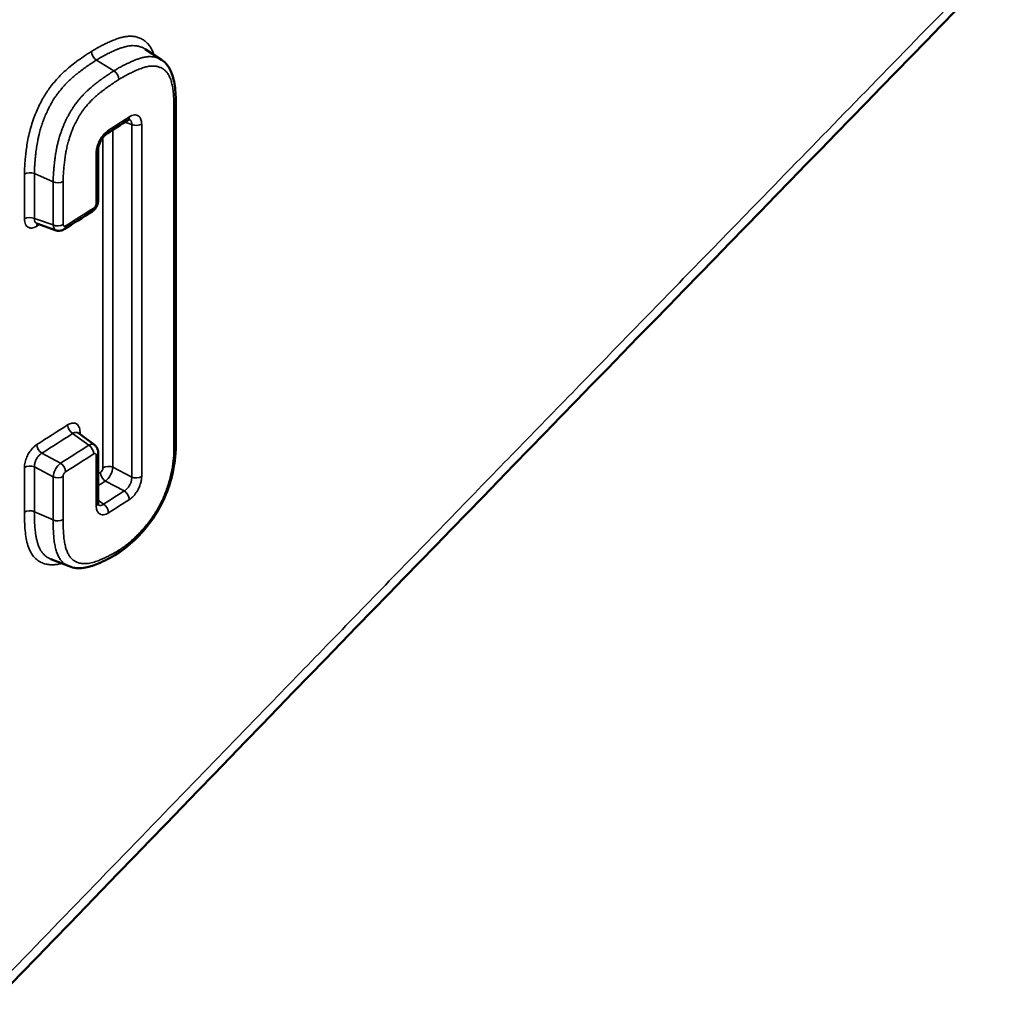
# Model space of a CAD drawing. Header units: millimetres. Extents: x 38 to 2514, y 38 to 1622.
# Tile 292 of 310: x 1756 to 1769, y 1256 to 1269. Entities that reach past the tile are written whole.
import ezdxf

# ---------------------------------------------------------------- set-up
doc = ezdxf.new("R2010")
doc.units = ezdxf.units.MM
doc.header["$LTSCALE"] = 7.692308
doc.layers.add('Visible (ISO)', color=7, linetype='Continuous', lineweight=50)
doc.layers.add('Visible Narrow (ISO)', color=7, linetype='Continuous', lineweight=35)

msp = doc.modelspace()

# ---------------------------------------------------------------- linework, layer by layer
at = {"layer": 'Visible (ISO)'}
for p, q in [((1757.8934, 1268.4748), (1758.117, 1268.3283)), ((1758.117, 1268.3283), (1758.117, 1268.3283)), ((1758.3098, 1263.1207), (1758.3098, 1267.6849)), ((1757.2601, 1266.4291), (1757.2601, 1267.108)), ((1756.6926, 1266.0272), (1756.4339, 1266.1182)), ((1757.2104, 1263.1307), (1756.9888, 1263.2917)), ((1757.2601, 1262.349), (1757.2601, 1263.0281)), ((1756.8674, 1261.4918), (1756.6209, 1261.5901)), ((1756.8674, 1261.4918), (1756.8675, 1261.4918))]:
    msp.add_line(p, q, dxfattribs=at)
for centre, major_axis, ratio, start_param, end_param in [((1757.6073, 1267.5974), (0.054, -0.0842), 0.6069256, 0.0000002, 0.0003452), ((1757.1601, 1267.108), (0.1, 0), 0.5773503, 0.0000001, 0.0003229)]:
    msp.add_ellipse(centre, major_axis=major_axis, ratio=ratio, start_param=start_param, end_param=end_param, dxfattribs=at)
for points in [[(1769.441, 1269.6104), (1765.1883, 1265.2395), (1760.6618, 1260.5962), (1756.0049, 1255.7676)], [(1757.6613, 1267.5132), (1757.568, 1267.4534), (1757.4745, 1267.3935), (1757.381, 1267.3337)], [(1757.1804, 1266.2827), (1757.054, 1266.2022), (1756.9273, 1266.1217), (1756.8005, 1266.0413)], [(1756.4339, 1266.1182), (1756.4311, 1266.1191), (1756.4288, 1266.1192), (1756.4288, 1266.1192)]]:
    msp.add_open_spline(points, degree=3, dxfattribs=at)
for points, knots in [([(1758.117, 1268.3283), (1758.1606, 1268.2998), (1758.1987, 1268.2586), (1758.2504, 1268.1667), (1758.2671, 1268.1172), (1758.2964, 1267.9897), (1758.3039, 1267.9081), (1758.3092, 1267.7786), (1758.3098, 1267.7319), (1758.3098, 1267.6849)], [0, 0, 0, 0, 0.02285501, 0.02285501, 0.043909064, 0.043909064, 0.074891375, 0.074891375, 0.092041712, 0.092041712, 0.092041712, 0.092041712]), ([(1757.6851, 1267.5239), (1757.6851, 1267.5239), (1757.6851, 1267.5239), (1757.6849, 1267.5239), (1757.6835, 1267.5237), (1757.6777, 1267.522), (1757.6721, 1267.5197), (1757.6642, 1267.515), (1757.6628, 1267.5142), (1757.6613, 1267.5133)], [0.0047421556, 0.0047421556, 0.0047421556, 0.0047421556, 0.0050891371, 0.0050891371, 0.0081859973, 0.0081859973, 0.0124184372, 0.0124184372, 0.013289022, 0.013289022, 0.013289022, 0.013289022]), ([(1757.381, 1267.3337), (1757.3742, 1267.3294), (1757.3663, 1267.3234), (1757.3499, 1267.3085), (1757.3411, 1267.2993), (1757.3233, 1267.2777), (1757.3142, 1267.2648), (1757.2973, 1267.237), (1757.2895, 1267.2218), (1757.2764, 1267.1911), (1757.2711, 1267.1752), (1757.2636, 1267.1458), (1757.2614, 1267.1317), (1757.2602, 1267.1156), (1757.2601, 1267.1117), (1757.2601, 1267.1081)], [0, 0, 0, 0, 0.004083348, 0.004083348, 0.008408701, 0.008408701, 0.013202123, 0.013202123, 0.018222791, 0.018222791, 0.023332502, 0.023332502, 0.028332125, 0.028332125, 0.030019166, 0.030019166, 0.030019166, 0.030019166]), ([(1757.2601, 1266.4291), (1757.2601, 1266.4122), (1757.2572, 1266.3951), (1757.247, 1266.3628), (1757.2396, 1266.3473), (1757.2215, 1266.3195), (1757.2106, 1266.3068), (1757.1927, 1266.2913), (1757.1867, 1266.2868), (1757.1804, 1266.2827)], [0, 0, 0, 0, 0.00518662, 0.00518662, 0.010224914, 0.010224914, 0.015166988, 0.015166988, 0.01747827, 0.01747827, 0.01747827, 0.01747827]), ([(1756.8005, 1266.0413), (1756.7873, 1266.0329), (1756.7725, 1266.0266), (1756.7428, 1266.0202), (1756.7277, 1266.0197), (1756.7062, 1266.0231), (1756.6993, 1266.0248), (1756.6926, 1266.0272)], [0, 0, 0, 0, 0.004835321, 0.004835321, 0.009337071, 0.009337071, 0.011504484, 0.011504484, 0.011504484, 0.011504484]), ([(1756.9848, 1263.2955), (1756.9848, 1263.2955), (1756.9855, 1263.2946), (1756.9874, 1263.2928), (1756.9881, 1263.2922), (1756.9889, 1263.2917)], [0.0095052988, 0.0095052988, 0.0095052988, 0.0095052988, 0.0127135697, 0.0127135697, 0.0141623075, 0.0141623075, 0.0141623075, 0.0141623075]), ([(1757.2104, 1263.1307), (1757.2207, 1263.1232), (1757.2297, 1263.114), (1757.2443, 1263.0934), (1757.25, 1263.0818), (1757.2581, 1263.0564), (1757.2601, 1263.0422), (1757.2601, 1263.0281)], [0.000001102, 0.000001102, 0.000001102, 0.000001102, 0.003874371, 0.003874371, 0.007741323, 0.007741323, 0.012093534, 0.012093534, 0.012093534, 0.012093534]), ([(1758.3098, 1263.1207), (1758.3098, 1262.9904), (1758.2914, 1262.8478), (1758.2385, 1262.6377), (1758.2176, 1262.5701), (1758.1493, 1262.3883), (1758.0908, 1262.2729), (1757.9679, 1262.0866), (1757.9064, 1262.0087), (1757.7635, 1261.8525), (1757.6793, 1261.7765), (1757.57, 1261.696), (1757.5458, 1261.6793), (1757.5215, 1261.6637)], [0, 0, 0, 0, 0.04680368, 0.04680368, 0.06851992, 0.06851992, 0.10590126, 0.10590126, 0.13627082, 0.13627082, 0.17381152, 0.17381152, 0.18439171, 0.18439171, 0.18439171, 0.18439171]), ([(1757.2601, 1262.349), (1757.2601, 1262.3392), (1757.2612, 1262.3311), (1757.2635, 1262.3209), (1757.2648, 1262.3184), (1757.2652, 1262.3176), (1757.2652, 1262.3175), (1757.2652, 1262.3175)], [0, 0, 0, 0, 0.0045453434, 0.0045453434, 0.0086948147, 0.0086948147, 0.0095084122, 0.0095084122, 0.0095084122, 0.0095084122]), ([(1757.5215, 1261.6637), (1757.4314, 1261.6061), (1757.3432, 1261.5632), (1757.1921, 1261.5001), (1757.129, 1261.479), (1756.9977, 1261.461), (1756.9285, 1261.4675), (1756.8675, 1261.4918)], [0, 0, 0, 0, 0.039136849, 0.039136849, 0.0662159, 0.0662159, 0.095118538, 0.095118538, 0.095118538, 0.095118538])]:
    msp.add_open_spline(points, degree=3, knots=knots, dxfattribs=at)
at = {"layer": 'Visible Narrow (ISO)'}
for p, q in [((1757.2383, 1268.3263), (1757.474, 1268.1808)), ((1758.2844, 1263.0823), (1758.2844, 1267.6465)), ((1757.459, 1267.3836), (1757.459, 1262.829)), ((1757.6204, 1267.487), (1757.7136, 1267.4549)), ((1757.7136, 1267.4549), (1757.7136, 1262.6958)), ((1757.8482, 1267.4624), (1757.8482, 1262.7034)), ((1757.3246, 1267.2787), (1757.3246, 1262.8215)), ((1757.2342, 1266.3903), (1757.2342, 1267.0693)), ((1756.265, 1266.7858), (1756.265, 1266.1815)), ((1756.3996, 1266.7928), (1756.6527, 1266.681)), ((1756.3996, 1266.7928), (1756.3996, 1266.1884)), ((1756.6527, 1266.681), (1756.6527, 1266.0994)), ((1756.7873, 1266.688), (1756.7873, 1266.1063)), ((1756.6527, 1266.0994), (1756.3996, 1266.1884)), ((1757.1331, 1263.1254), (1756.9163, 1263.2829)), ((1757.0157, 1263.2721), (1757.0157, 1263.3028)), ((1756.7534, 1262.8841), (1756.5003, 1263.0185)), ((1757.2342, 1262.3102), (1757.2342, 1262.9893)), ((1756.265, 1262.8258), (1756.265, 1262.2216)), ((1756.6527, 1262.6984), (1756.3996, 1262.8328)), ((1756.3996, 1262.8328), (1756.3996, 1262.2285)), ((1757.459, 1262.829), (1757.7136, 1262.6958)), ((1756.6527, 1262.6984), (1756.6527, 1262.1168)), ((1756.7873, 1262.7053), (1756.7873, 1262.1238)), ((1757.3591, 1262.6429), (1757.6138, 1262.5096)), ((1757.2601, 1262.3836), (1757.3336, 1262.3302)), ((1756.3996, 1262.2285), (1756.6527, 1262.1168))]:
    msp.add_line(p, q, dxfattribs=at)
for centre, major_axis, ratio, start_param, end_param in [((1757.2447, 1268.4042), (0.0539, -0.0842), 0.6063848, 3.8997993, 5.3833291), ((1757.4675, 1268.1029), (-0.0539, 0.0842), 0.6063848, 3.8997993, 5.3833291), ((1758.2098, 1267.6849), (0.1, 0), 0.5773503, 5.5549807, 6.2831853), ((1608.6371, 1344.9883), (200.5, -0.0003), 0.5773491, 5.5483882, 5.5504758), ((1757.6073, 1267.5974), (0.054, -0.0842), 0.6069256, 0.000345, 0.757496), ((1757.3271, 1267.418), (0.0539, -0.0843), 0.6056787, 0, 0.7586633), ((1757.7738, 1267.501), (-0.1, 0), 0.5773503, 0.9259196, 2.4101249), ((1757.1601, 1267.108), (0.1, 0), 0.5773503, 5.5471449, 6.2831853), ((1756.3388, 1266.7469), (0.1, 0), 0.5773503, 0.9180328, 2.4011047), ((1756.7134, 1266.7269), (-0.1, 0), 0.5773503, 0.9180328, 2.4022382), ((1757.1601, 1266.4291), (0.1, 0), 0.5773503, 5.5471449, 6.2831853), ((1608.6371, 1344.0652), (200.5, -0.0003), 0.5773491, 5.5440804, 5.5468973), ((1757.1267, 1266.3671), (0.0537, -0.0843), 0.6049489, 6.2831849, 7.0423232), ((1756.3388, 1266.1425), (0.1, 0), 0.5773503, 0.9180328, 2.4011047), ((1756.5068, 1266.0454), (-0.0535, 0.0845), 0.6031778, 0.3115033, 0.7606418), ((1608.6371, 1343.8799), (200, -0.0003), 0.5773491, 5.5439435, 5.5442005), ((1756.7134, 1266.1452), (-0.1, 0), 0.5773507, 0.9180325, 2.4022379), ((1756.7471, 1266.1668), (-0.0566, -0.1388), 0.5470873, 5.4254175, 6.3097377), ((1756.747, 1266.1258), (0.0535, -0.0845), 0.6032601, 6.2831766, 7.0441698), ((1608.6371, 1340.9309), (-200, 0.0003), 0.5773491, 2.4023503, 2.4054415), ((1756.9228, 1263.3608), (0.0538, -0.0843), 0.6048752, 3.9013588, 5.3844778), ((1609.7531, 1354.4466), (-198.6625, 16.4036), 0.6231388, 2.451861, 2.454964), ((1757.0899, 1263.2641), (-0.1, 0), 0.5773503, 5.5482784, 5.9013696), ((1756.5067, 1263.0964), (0.0535, -0.0845), 0.6033337, 3.9025617, 5.3863172), ((1609.7677, 1354.4375), (-198.9603, 16.4282), 0.6231388, 2.4519989, 2.4548265), ((1757.1265, 1263.0065), (0.0821, 0.1254), 0.5476852, 6.2565211, 7.0957701), ((1757.1266, 1263.0474), (-0.0538, 0.0843), 0.604807, 3.900661, 5.3845595), ((1758.2098, 1263.1207), (0.1, 0), 0.5773503, 5.5549809, 6.2831853), ((1608.6371, 1340.7456), (-200.5, 0.0003), 0.5773491, 2.4024877, 2.4053046), ((1757.1601, 1263.0281), (0.1, 0), 0.5773508, 5.5471446, 6.2832042), ((1756.3388, 1262.7869), (0.1, 0), 0.5773503, 0.9180329, 2.4011048), ((1756.7471, 1262.7654), (-0.0702, -0.1325), 0.4802684, 3.9094695, 5.4738536), ((1756.747, 1262.8061), (-0.0535, 0.0845), 0.603402, 3.9029189, 5.3862353), ((1757.3989, 1262.7829), (0.1, 0), 0.5773503, 0.9259196, 2.4089915), ((1608.6371, 1340.0079), (-200, 0.0003), 0.5773491, 2.4085107, 2.4087436), ((1757.2911, 1262.8002), (0.0229, 0.0443), 0.5486923, 3.9018723, 5.4691265), ((1757.3656, 1262.7208), (0.054, -0.0842), 0.606751, 3.8993447, 5.3827138), ((1757.3654, 1262.7616), (-0.0694, -0.1329), 0.4756196, 0.7648874, 2.3290147), ((1756.7134, 1262.7442), (-0.1, 0), 0.5773503, 0.9180329, 2.4022383), ((1593.3901, 1363.6251), (215.2347, -28.9617), 0.6145268, 5.6563068, 5.6570111), ((1757.7738, 1262.7419), (-0.1, 0), 0.5773503, 0.9259196, 2.410125), ((1557.9044, 1385.5023), (250.7849, -55.7217), 0.5907664, 5.7512008, 5.7530036), ((1757.6073, 1262.4317), (-0.054, 0.0842), 0.6068203, 3.8989077, 5.3826298), ((1757.1601, 1262.349), (0.1, 0), 0.5773503, 5.5471449, 6.2831853), ((1757.3272, 1262.2522), (-0.0538, 0.0843), 0.6057844, 3.9004584, 5.3838812), ((1608.6371, 1339.8225), (-200.5, 0.0003), 0.5773491, 2.406796, 2.4088835), ((1756.3388, 1262.1827), (0.1, 0), 0.5773503, 0.9180329, 2.4011048), ((1756.7134, 1262.1627), (-0.1, 0), 0.5773503, 0.9180329, 2.4022383), ((1757.4675, 1261.748), (0.0539, -0.0842), 0.6063846, 6.2831469, 7.0413916)]:
    msp.add_ellipse(centre, major_axis=major_axis, ratio=ratio, start_param=start_param, end_param=end_param, dxfattribs=at)
for points, knots in [([(1756.0152, 1255.95), (1756.4445, 1256.3946), (1756.8685, 1256.8333), (1757.2867, 1257.2656), (1757.7107, 1257.7039), (1758.1287, 1258.1357), (1758.5401, 1258.5603), (1758.9077, 1258.9399), (1759.2702, 1259.3138), (1759.627, 1259.6817), (1759.9031, 1259.9664), (1760.1758, 1260.2475), (1760.4459, 1260.5257), (1760.7324, 1260.8209), (1761.0158, 1261.1127), (1761.2968, 1261.4019), (1761.5797, 1261.6932), (1761.8603, 1261.9818), (1762.1391, 1262.2687), (1762.4092, 1262.5464), (1762.6776, 1262.8225), (1762.9452, 1263.0976), (1763.2177, 1263.3778), (1763.4893, 1263.657), (1763.7606, 1263.9358), (1763.9989, 1264.1807), (1764.237, 1264.4253), (1764.4753, 1264.6701), (1764.7563, 1264.9588), (1765.0376, 1265.2478), (1765.3201, 1265.5378), (1765.6025, 1265.8279), (1765.886, 1266.1189), (1766.1713, 1266.4118), (1766.5563, 1266.807), (1766.9446, 1267.2056), (1767.3353, 1267.6068), (1767.726, 1268.0079), (1768.1192, 1268.4116), (1768.514, 1268.817), (1768.8402, 1269.1519), (1769.1675, 1269.4881), (1769.4955, 1269.8249)], [0.00000004, 0.00000004, 0.00000004, 0.00000004, 0.08561852, 0.08561852, 0.08561852, 0.17242137, 0.17242137, 0.17242137, 0.25, 0.25, 0.25, 0.31003485, 0.31003485, 0.31003485, 0.37373808, 0.37373808, 0.37373808, 0.4378779, 0.4378779, 0.4378779, 0.5, 0.5, 0.5, 0.56329696, 0.56329696, 0.56329696, 0.61889103, 0.61889103, 0.61889103, 0.68444552, 0.68444552, 0.68444552, 0.75, 0.75, 0.75, 0.83845996, 0.83845996, 0.83845996, 0.92691991, 0.92691991, 0.92691991, 1, 1, 1, 1]), ([(1758.013, 1268.3964), (1758.011, 1268.4026), (1758.009, 1268.4087), (1758.0005, 1268.4323), (1757.9936, 1268.4491), (1757.9778, 1268.4815), (1757.969, 1268.4971), (1757.9486, 1268.5272), (1757.937, 1268.5417), (1757.9113, 1268.5683), (1757.8972, 1268.5804), (1757.8673, 1268.6015), (1757.8516, 1268.6106), (1757.8191, 1268.6256), (1757.8024, 1268.6316), (1757.7686, 1268.6406), (1757.7515, 1268.6437), (1757.7175, 1268.6473), (1757.7006, 1268.6478), (1757.6668, 1268.6468), (1757.65, 1268.6452), (1757.6162, 1268.6401), (1757.5991, 1268.6367), (1757.5639, 1268.6279), (1757.5459, 1268.6227), (1757.5082, 1268.6102), (1757.4887, 1268.6031), (1757.4487, 1268.5871), (1757.4282, 1268.5782), (1757.3878, 1268.5599), (1757.3677, 1268.5504), (1757.328, 1268.531), (1757.3083, 1268.5211), (1757.2684, 1268.5003), (1757.2484, 1268.4894), (1757.2089, 1268.4668), (1757.1896, 1268.4551), (1757.1705, 1268.4429)], [0.24597301, 0.24597301, 0.24597301, 0.24597301, 0.26086957, 0.26086957, 0.30434783, 0.30434783, 0.34782609, 0.34782609, 0.39130435, 0.39130435, 0.43478261, 0.43478261, 0.47826087, 0.47826087, 0.52173913, 0.52173913, 0.56521739, 0.56521739, 0.60869565, 0.60869565, 0.65217391, 0.65217391, 0.69565217, 0.69565217, 0.73913043, 0.73913043, 0.7826087, 0.7826087, 0.82608696, 0.82608696, 0.86956522, 0.86956522, 0.91304348, 0.91304348, 0.95652174, 0.95652174, 0.99999995, 0.99999995, 0.99999995, 0.99999995]), ([(1757.8934, 1268.4748), (1757.8855, 1268.48), (1757.8774, 1268.4847), (1757.8691, 1268.4889), (1757.8657, 1268.4907), (1757.8623, 1268.4923), (1757.8589, 1268.4939), (1757.8461, 1268.4998), (1757.833, 1268.5047), (1757.8197, 1268.5085), (1757.8177, 1268.5091), (1757.8158, 1268.5096), (1757.8139, 1268.5101), (1757.7999, 1268.5138), (1757.7858, 1268.5165), (1757.7718, 1268.5182), (1757.7571, 1268.5199), (1757.7425, 1268.5206), (1757.7279, 1268.5204), (1757.7259, 1268.5204), (1757.7239, 1268.5203), (1757.7219, 1268.5203), (1757.7107, 1268.5199), (1757.6995, 1268.519), (1757.6883, 1268.5177), (1757.6843, 1268.5172), (1757.6802, 1268.5166), (1757.6762, 1268.516), (1757.6647, 1268.5143), (1757.6531, 1268.5121), (1757.6412, 1268.5094), (1757.6372, 1268.5085), (1757.6331, 1268.5076), (1757.629, 1268.5066), (1757.614, 1268.5028), (1757.5984, 1268.4984), (1757.5822, 1268.4931), (1757.5669, 1268.4881), (1757.551, 1268.4824), (1757.5345, 1268.476), (1757.5309, 1268.4746), (1757.5273, 1268.4732), (1757.5236, 1268.4717), (1757.5095, 1268.4661), (1757.495, 1268.4599), (1757.4805, 1268.4535), (1757.4756, 1268.4513), (1757.4706, 1268.4491), (1757.4657, 1268.4469), (1757.4462, 1268.4381), (1757.4268, 1268.4289), (1757.4074, 1268.4194), (1757.3881, 1268.41), (1757.3689, 1268.4003), (1757.3497, 1268.3903), (1757.3351, 1268.3826), (1757.3205, 1268.3748), (1757.3061, 1268.3668), (1757.3016, 1268.3643), (1757.2972, 1268.3618), (1757.2928, 1268.3592), (1757.2741, 1268.3486), (1757.256, 1268.3376), (1757.2383, 1268.3263)], [0.4431558, 0.4431558, 0.4431558, 0.4431558, 0.46813139, 0.46813139, 0.46813139, 0.47826087, 0.47826087, 0.47826087, 0.51624595, 0.51624595, 0.51624595, 0.52173913, 0.52173913, 0.52173913, 0.56142053, 0.56142053, 0.56142053, 0.60297964, 0.60297964, 0.60297964, 0.60869565, 0.60869565, 0.60869565, 0.6407528, 0.6407528, 0.6407528, 0.65217391, 0.65217391, 0.65217391, 0.68463036, 0.68463036, 0.68463036, 0.69565217, 0.69565217, 0.69565217, 0.73606932, 0.73606932, 0.73606932, 0.77424849, 0.77424849, 0.77424849, 0.7826087, 0.7826087, 0.7826087, 0.81508841, 0.81508841, 0.81508841, 0.82608696, 0.82608696, 0.82608696, 0.86956522, 0.86956522, 0.86956522, 0.91304348, 0.91304348, 0.91304348, 0.94618716, 0.94618716, 0.94618716, 0.95652174, 0.95652174, 0.95652174, 0.99999997, 0.99999997, 0.99999997, 0.99999997]), ([(1757.2383, 1268.3263), (1757.2164, 1268.3123), (1757.1952, 1268.2985), (1757.1747, 1268.285), (1757.1613, 1268.2761), (1757.1482, 1268.2674), (1757.1354, 1268.2586), (1757.1249, 1268.2515), (1757.1146, 1268.2445), (1757.1045, 1268.2374), (1757.0832, 1268.2226), (1757.0628, 1268.2079), (1757.0431, 1268.1933), (1757.0213, 1268.1772), (1757.0005, 1268.1612), (1756.9805, 1268.1452), (1756.9774, 1268.1427), (1756.9743, 1268.1402), (1756.9712, 1268.1377), (1756.9676, 1268.1348), (1756.9639, 1268.1318), (1756.9603, 1268.1288), (1756.9419, 1268.1137), (1756.9241, 1268.0985), (1756.9071, 1268.0833), (1756.9001, 1268.0771), (1756.8932, 1268.0708), (1756.8864, 1268.0646), (1756.8699, 1268.0493), (1756.8541, 1268.0341), (1756.839, 1268.0189), (1756.8329, 1268.0127), (1756.8268, 1268.0065), (1756.8209, 1268.0003), (1756.8079, 1267.9868), (1756.7955, 1267.9733), (1756.7837, 1267.96), (1756.7804, 1267.9563), (1756.7772, 1267.9526), (1756.774, 1267.9489), (1756.7706, 1267.9449), (1756.7672, 1267.941), (1756.7639, 1267.9371), (1756.7514, 1267.9223), (1756.7396, 1267.9077), (1756.7284, 1267.8932), (1756.7239, 1267.8873), (1756.7195, 1267.8815), (1756.7151, 1267.8757), (1756.7044, 1267.8613), (1756.6942, 1267.8469), (1756.6844, 1267.8325), (1756.6804, 1267.8266), (1756.6765, 1267.8208), (1756.6726, 1267.8149), (1756.6667, 1267.8059), (1756.6609, 1267.7968), (1756.6552, 1267.7876), (1756.648, 1267.776), (1756.641, 1267.7643), (1756.6341, 1267.7523), (1756.6256, 1267.7376), (1756.6172, 1267.7225), (1756.6089, 1267.7069), (1756.6073, 1267.7039), (1756.6057, 1267.7008), (1756.604, 1267.6976), (1756.6019, 1267.6935), (1756.5997, 1267.6893), (1756.5975, 1267.6851), (1756.5884, 1267.6672), (1756.5793, 1267.6486), (1756.5703, 1267.6292), (1756.5675, 1267.6231), (1756.5647, 1267.6169), (1756.5619, 1267.6107), (1756.5521, 1267.5888), (1756.5424, 1267.5657), (1756.5328, 1267.5415), (1756.5309, 1267.5367), (1756.529, 1267.5318), (1756.5271, 1267.5268), (1756.525, 1267.5214), (1756.5229, 1267.5158), (1756.5208, 1267.5103), (1756.5133, 1267.4902), (1756.506, 1267.4694), (1756.499, 1267.4482), (1756.4974, 1267.4435), (1756.4959, 1267.4388), (1756.4944, 1267.434), (1756.4924, 1267.4279), (1756.4905, 1267.4217), (1756.4886, 1267.4156), (1756.4819, 1267.3938), (1756.4756, 1267.3718), (1756.4698, 1267.3497), (1756.4686, 1267.3452), (1756.4675, 1267.3407), (1756.4663, 1267.3363), (1756.4651, 1267.3315), (1756.4639, 1267.3267), (1756.4628, 1267.322), (1756.4581, 1267.3031), (1756.4539, 1267.2842), (1756.45, 1267.2656), (1756.4481, 1267.2565), (1756.4463, 1267.2475), (1756.4446, 1267.2386), (1756.4384, 1267.2068), (1756.4333, 1267.1759), (1756.429, 1267.1465), (1756.4251, 1267.1198), (1756.4219, 1267.0943), (1756.4191, 1267.0702), (1756.4167, 1267.0494), (1756.4147, 1267.0297), (1756.4128, 1267.0107), (1756.4121, 1267.0035), (1756.4115, 1266.9963), (1756.4108, 1266.9892), (1756.4101, 1266.9811), (1756.4094, 1266.973), (1756.4087, 1266.9651), (1756.4074, 1266.9501), (1756.4062, 1266.9354), (1756.4051, 1266.921), (1756.4034, 1266.899), (1756.4021, 1266.8775), (1756.4011, 1266.8562), (1756.4001, 1266.8348), (1756.3996, 1266.8136), (1756.3996, 1266.7928)], [0, 0, 0, 0, 0.0288276, 0.0288276, 0.0288276, 0.047619, 0.047619, 0.047619, 0.0629819, 0.0629819, 0.0629819, 0.0952381, 0.0952381, 0.0952381, 0.130764, 0.130764, 0.130764, 0.1362618, 0.1362618, 0.1362618, 0.1428571, 0.1428571, 0.1428571, 0.1765737, 0.1765737, 0.1765737, 0.1904762, 0.1904762, 0.1904762, 0.2243009, 0.2243009, 0.2243009, 0.2380952, 0.2380952, 0.2380952, 0.2683285, 0.2683285, 0.2683285, 0.2767252, 0.2767252, 0.2767252, 0.2857143, 0.2857143, 0.2857143, 0.3196676, 0.3196676, 0.3196676, 0.3333333, 0.3333333, 0.3333333, 0.3672594, 0.3672594, 0.3672594, 0.3809524, 0.3809524, 0.3809524, 0.4020755, 0.4020755, 0.4020755, 0.4285714, 0.4285714, 0.4285714, 0.4611866, 0.4611866, 0.4611866, 0.4676302, 0.4676302, 0.4676302, 0.4761905, 0.4761905, 0.4761905, 0.5125073, 0.5125073, 0.5125073, 0.5238095, 0.5238095, 0.5238095, 0.5634511, 0.5634511, 0.5634511, 0.5714286, 0.5714286, 0.5714286, 0.5802082, 0.5802082, 0.5802082, 0.6119905, 0.6119905, 0.6119905, 0.6190476, 0.6190476, 0.6190476, 0.6281489, 0.6281489, 0.6281489, 0.6601841, 0.6601841, 0.6601841, 0.6666667, 0.6666667, 0.6666667, 0.6735613, 0.6735613, 0.6735613, 0.7009766, 0.7009766, 0.7009766, 0.7142857, 0.7142857, 0.7142857, 0.7619048, 0.7619048, 0.7619048, 0.8052741, 0.8052741, 0.8052741, 0.8428242, 0.8428242, 0.8428242, 0.8571429, 0.8571429, 0.8571429, 0.8736648, 0.8736648, 0.8736648, 0.9047619, 0.9047619, 0.9047619, 0.952381, 0.952381, 0.952381, 1, 1, 1, 1]), ([(1758.117, 1268.3283), (1758.1056, 1268.3358), (1758.0935, 1268.3424), (1758.0667, 1268.3544), (1758.0517, 1268.3596), (1758.0202, 1268.3675), (1758.0037, 1268.3703), (1757.9736, 1268.3726), (1757.9603, 1268.3729), (1757.9418, 1268.3721), (1757.9371, 1268.3718), (1757.9171, 1268.3701), (1757.9014, 1268.3679), (1757.8811, 1268.3639), (1757.8769, 1268.363), (1757.8561, 1268.3583), (1757.8388, 1268.3536), (1757.8167, 1268.3467), (1757.8123, 1268.3453), (1757.7934, 1268.3389), (1757.7785, 1268.3335), (1757.7551, 1268.3243), (1757.7468, 1268.3209), (1757.7214, 1268.3103), (1757.7042, 1268.3026), (1757.6804, 1268.2916), (1757.6737, 1268.2885), (1757.6496, 1268.2771), (1757.6324, 1268.2687), (1757.6093, 1268.257), (1757.6031, 1268.2539), (1757.5847, 1268.2444), (1757.5725, 1268.2381), (1757.5506, 1268.2262), (1757.5408, 1268.2208), (1757.5161, 1268.2068), (1757.5018, 1268.1982), (1757.4834, 1268.1868), (1757.4786, 1268.1838), (1757.474, 1268.1808)], [0.45603823, 0.45603823, 0.45603823, 0.45603823, 0.5, 0.5, 0.55, 0.55, 0.6, 0.6, 0.63720293, 0.63720293, 0.65, 0.65, 0.68993295, 0.68993295, 0.7, 0.7, 0.74033288, 0.74033288, 0.75, 0.75, 0.78245484, 0.78245484, 0.8, 0.8, 0.83600846, 0.83600846, 0.85, 0.85, 0.88666705, 0.88666705, 0.9, 0.9, 0.92700758, 0.92700758, 0.95, 0.95, 0.98691099, 0.98691099, 0.99999998, 0.99999998, 0.99999998, 0.99999998]), ([(1757.474, 1268.1808), (1757.4534, 1268.1677), (1757.4335, 1268.1548), (1757.4143, 1268.1421), (1757.405, 1268.136), (1757.3959, 1268.1299), (1757.3869, 1268.1239), (1757.3646, 1268.1089), (1757.3433, 1268.0943), (1757.3228, 1268.0798), (1757.318, 1268.0764), (1757.3132, 1268.073), (1757.3085, 1268.0696), (1757.3062, 1268.0679), (1757.3038, 1268.0662), (1757.3015, 1268.0645), (1757.2823, 1268.0506), (1757.2639, 1268.0368), (1757.2463, 1268.0233), (1757.2436, 1268.0212), (1757.2409, 1268.0191), (1757.2382, 1268.017), (1757.2351, 1268.0146), (1757.2319, 1268.0121), (1757.2288, 1268.0097), (1757.2102, 1267.995), (1757.1926, 1267.9806), (1757.1757, 1267.9663), (1757.172, 1267.963), (1757.1682, 1267.9598), (1757.1645, 1267.9567), (1757.1489, 1267.9432), (1757.134, 1267.9297), (1757.1195, 1267.9162), (1757.1151, 1267.9121), (1757.1109, 1267.9081), (1757.1066, 1267.904), (1757.0963, 1267.8942), (1757.0862, 1267.8842), (1757.0761, 1267.874), (1757.0729, 1267.8708), (1757.0698, 1267.8676), (1757.0667, 1267.8644), (1757.0617, 1267.8592), (1757.0567, 1267.8539), (1757.0516, 1267.8486), (1757.0416, 1267.8379), (1757.0314, 1267.8267), (1757.0211, 1267.8149), (1757.0184, 1267.8119), (1757.0158, 1267.8088), (1757.0131, 1267.8057), (1757.007, 1267.7987), (1757.0009, 1267.7914), (1756.9948, 1267.784), (1756.9823, 1267.7688), (1756.9698, 1267.7528), (1756.9573, 1267.736), (1756.9503, 1267.7265), (1756.9433, 1267.7167), (1756.9364, 1267.7068), (1756.9277, 1267.6943), (1756.9192, 1267.6815), (1756.911, 1267.6688), (1756.9086, 1267.665), (1756.9062, 1267.6612), (1756.9038, 1267.6574), (1756.8966, 1267.6458), (1756.8897, 1267.6344), (1756.883, 1267.623), (1756.8744, 1267.6081), (1756.8662, 1267.5933), (1756.8584, 1267.5787), (1756.8518, 1267.5665), (1756.8456, 1267.5545), (1756.8396, 1267.5425), (1756.833, 1267.5292), (1756.8267, 1267.516), (1756.8206, 1267.5029), (1756.8145, 1267.4898), (1756.8086, 1267.4767), (1756.803, 1267.4636), (1756.7978, 1267.4518), (1756.7929, 1267.4399), (1756.7881, 1267.4281), (1756.7823, 1267.4139), (1756.7768, 1267.3998), (1756.7715, 1267.3856), (1756.7676, 1267.375), (1756.7637, 1267.3643), (1756.76, 1267.3536), (1756.7546, 1267.3382), (1756.7494, 1267.3227), (1756.7444, 1267.3071), (1756.7414, 1267.2975), (1756.7384, 1267.2878), (1756.7355, 1267.2781), (1756.7304, 1267.2611), (1756.7256, 1267.2439), (1756.7211, 1267.2265), (1756.7188, 1267.2178), (1756.7166, 1267.2091), (1756.7145, 1267.2002), (1756.7099, 1267.1814), (1756.7056, 1267.1624), (1756.7016, 1267.1432), (1756.7, 1267.1356), (1756.6985, 1267.1279), (1756.697, 1267.1203), (1756.6931, 1267.0998), (1756.6895, 1267.0794), (1756.6862, 1267.059), (1756.6852, 1267.0527), (1756.6842, 1267.0464), (1756.6833, 1267.0401), (1756.6801, 1267.0186), (1756.6772, 1266.9973), (1756.6746, 1266.9764), (1756.674, 1266.9714), (1756.6734, 1266.9665), (1756.6728, 1266.9616), (1756.6702, 1266.9395), (1756.6679, 1266.9178), (1756.6659, 1266.8967), (1756.6655, 1266.8932), (1756.6652, 1266.8897), (1756.6649, 1266.8863), (1756.6631, 1266.8671), (1756.6614, 1266.8486), (1756.66, 1266.8304), (1756.6596, 1266.8255), (1756.6592, 1266.8207), (1756.6588, 1266.8159), (1756.6571, 1266.7941), (1756.6557, 1266.7726), (1756.6546, 1266.7512), (1756.6534, 1266.7277), (1756.6527, 1266.7041), (1756.6527, 1266.681)], [0, 0, 0, 0, 0.0306633, 0.0306633, 0.0306633, 0.0454545, 0.0454545, 0.0454545, 0.0822602, 0.0822602, 0.0822602, 0.0909091, 0.0909091, 0.0909091, 0.0952426, 0.0952426, 0.0952426, 0.1308654, 0.1308654, 0.1308654, 0.1363636, 0.1363636, 0.1363636, 0.1428775, 0.1428775, 0.1428775, 0.1818182, 0.1818182, 0.1818182, 0.1905242, 0.1905242, 0.1905242, 0.2272727, 0.2272727, 0.2272727, 0.2381971, 0.2381971, 0.2381971, 0.26462, 0.26462, 0.26462, 0.2727273, 0.2727273, 0.2727273, 0.2857073, 0.2857073, 0.2857073, 0.3115471, 0.3115471, 0.3115471, 0.3181818, 0.3181818, 0.3181818, 0.3332119, 0.3332119, 0.3332119, 0.3636364, 0.3636364, 0.3636364, 0.3808695, 0.3808695, 0.3808695, 0.4026238, 0.4026238, 0.4026238, 0.4090909, 0.4090909, 0.4090909, 0.4287885, 0.4287885, 0.4287885, 0.4545455, 0.4545455, 0.4545455, 0.476106, 0.476106, 0.476106, 0.5, 0.5, 0.5, 0.5238293, 0.5238293, 0.5238293, 0.5454545, 0.5454545, 0.5454545, 0.5714242, 0.5714242, 0.5714242, 0.5909091, 0.5909091, 0.5909091, 0.6190288, 0.6190288, 0.6190288, 0.6363636, 0.6363636, 0.6363636, 0.6666296, 0.6666296, 0.6666296, 0.6818182, 0.6818182, 0.6818182, 0.7142882, 0.7142882, 0.7142882, 0.7272727, 0.7272727, 0.7272727, 0.761931, 0.761931, 0.761931, 0.7727273, 0.7727273, 0.7727273, 0.8095332, 0.8095332, 0.8095332, 0.8181818, 0.8181818, 0.8181818, 0.8571835, 0.8571835, 0.8571835, 0.8636364, 0.8636364, 0.8636364, 0.8995197, 0.8995197, 0.8995197, 0.9090909, 0.9090909, 0.9090909, 0.9523749, 0.9523749, 0.9523749, 1, 1, 1, 1]), ([(1758.2844, 1267.6465), (1758.2844, 1267.6815), (1758.2837, 1267.748), (1758.2798, 1267.8356), (1758.2725, 1267.915), (1758.2611, 1267.9868), (1758.2454, 1268.0493), (1758.2255, 1268.1018), (1758.2017, 1268.1442), (1758.1737, 1268.1779), (1758.1416, 1268.2044), (1758.1055, 1268.2247), (1758.0654, 1268.2386), (1758.0214, 1268.2458), (1757.9733, 1268.2458), (1757.9201, 1268.2374), (1757.8607, 1268.2207), (1757.795, 1268.1956), (1757.7258, 1268.1641), (1757.657, 1268.1302), (1757.5935, 1268.0961), (1757.5581, 1268.0746), (1757.5418, 1268.0642)], [0.00000002, 0.00000002, 0.00000002, 0.00000002, 0.05, 0.1, 0.15, 0.2, 0.25, 0.3, 0.35, 0.4, 0.45, 0.5, 0.55, 0.6, 0.65, 0.7, 0.75, 0.8, 0.85, 0.9, 0.95, 0.99999997, 0.99999997, 0.99999997, 0.99999997]), ([(1757.5418, 1268.0642), (1757.5215, 1268.0512), (1757.5018, 1268.0385), (1757.483, 1268.026), (1757.4726, 1268.0192), (1757.4625, 1268.0125), (1757.4526, 1268.0058), (1757.431, 1267.9913), (1757.4106, 1267.9772), (1757.3911, 1267.9634), (1757.3853, 1267.9592), (1757.3795, 1267.9551), (1757.3739, 1267.951), (1757.3545, 1267.9369), (1757.336, 1267.9231), (1757.3186, 1267.9096), (1757.3139, 1267.906), (1757.3093, 1267.9024), (1757.3047, 1267.8988), (1757.2844, 1267.8828), (1757.2655, 1267.8672), (1757.2477, 1267.8519), (1757.2325, 1267.8389), (1757.2182, 1267.8261), (1757.2044, 1267.8132), (1757.2, 1267.8091), (1757.1956, 1267.8049), (1757.1913, 1267.8008), (1757.1818, 1267.7918), (1757.1725, 1267.7826), (1757.1633, 1267.7733), (1757.1561, 1267.7659), (1757.1488, 1267.7584), (1757.1415, 1267.7506), (1757.1313, 1267.7397), (1757.1209, 1267.7283), (1757.1105, 1267.7162), (1757.1041, 1267.7089), (1757.0977, 1267.7013), (1757.0913, 1267.6935), (1757.0819, 1267.6821), (1757.0724, 1267.67), (1757.063, 1267.6576), (1757.0556, 1267.6477), (1757.0482, 1267.6375), (1757.041, 1267.627), (1757.0328, 1267.6153), (1757.0249, 1267.6033), (1757.0172, 1267.5913), (1757.0096, 1267.5792), (1757.0022, 1267.5671), (1756.9952, 1267.5552), (1756.9881, 1267.5429), (1756.9814, 1267.5309), (1756.975, 1267.5189), (1756.9688, 1267.5075), (1756.963, 1267.4962), (1756.9573, 1267.4849), (1756.9457, 1267.4616), (1756.9349, 1267.4383), (1756.9249, 1267.415), (1756.9168, 1267.3963), (1756.9091, 1267.3776), (1756.9019, 1267.3588), (1756.9002, 1267.3543), (1756.8985, 1267.3497), (1756.8968, 1267.3452), (1756.8898, 1267.3266), (1756.8833, 1267.3081), (1756.8771, 1267.2893), (1756.8755, 1267.2844), (1756.8739, 1267.2795), (1756.8724, 1267.2746), (1756.866, 1267.2545), (1756.86, 1267.2341), (1756.8544, 1267.2133), (1756.8534, 1267.2095), (1756.8523, 1267.2057), (1756.8513, 1267.2019), (1756.8456, 1267.18), (1756.8403, 1267.1576), (1756.8355, 1267.1349), (1756.8309, 1267.1133), (1756.8267, 1267.0913), (1756.8229, 1267.0693), (1756.8217, 1267.0622), (1756.8205, 1267.055), (1756.8194, 1267.0479), (1756.8152, 1267.0218), (1756.8115, 1266.9957), (1756.8084, 1266.9698), (1756.8055, 1266.9466), (1756.803, 1266.9236), (1756.8008, 1266.9012), (1756.7983, 1266.8766), (1756.7962, 1266.8528), (1756.7943, 1266.8298), (1756.7941, 1266.8269), (1756.7938, 1266.8239), (1756.7936, 1266.821), (1756.7918, 1266.7977), (1756.7902, 1266.7752), (1756.7891, 1266.753), (1756.788, 1266.7309), (1756.7873, 1266.7091), (1756.7873, 1266.688)], [0, 0, 0, 0, 0.0307475, 0.0307475, 0.0307475, 0.047619, 0.047619, 0.047619, 0.084272, 0.084272, 0.084272, 0.0952381, 0.0952381, 0.0952381, 0.1328019, 0.1328019, 0.1328019, 0.1428571, 0.1428571, 0.1428571, 0.1877968, 0.1877968, 0.1877968, 0.2258993, 0.2258993, 0.2258993, 0.2380952, 0.2380952, 0.2380952, 0.2647193, 0.2647193, 0.2647193, 0.2857143, 0.2857143, 0.2857143, 0.3153054, 0.3153054, 0.3153054, 0.3333333, 0.3333333, 0.3333333, 0.3598373, 0.3598373, 0.3598373, 0.3809524, 0.3809524, 0.3809524, 0.4047619, 0.4047619, 0.4047619, 0.4285714, 0.4285714, 0.4285714, 0.4529732, 0.4529732, 0.4529732, 0.4761905, 0.4761905, 0.4761905, 0.5238095, 0.5238095, 0.5238095, 0.5621282, 0.5621282, 0.5621282, 0.5714286, 0.5714286, 0.5714286, 0.6092458, 0.6092458, 0.6092458, 0.6190476, 0.6190476, 0.6190476, 0.6593212, 0.6593212, 0.6593212, 0.6666667, 0.6666667, 0.6666667, 0.7088238, 0.7088238, 0.7088238, 0.7489205, 0.7489205, 0.7489205, 0.7619048, 0.7619048, 0.7619048, 0.8095238, 0.8095238, 0.8095238, 0.8521061, 0.8521061, 0.8521061, 0.8987508, 0.8987508, 0.8987508, 0.9047619, 0.9047619, 0.9047619, 0.952381, 0.952381, 0.952381, 1, 1, 1, 1]), ([(1757.6831, 1267.5236), (1757.6856, 1267.5225), (1757.688, 1267.5211), (1757.6925, 1267.518), (1757.6947, 1267.5162), (1757.6997, 1267.5111), (1757.7024, 1267.5076), (1757.7067, 1267.4998), (1757.7085, 1267.4957), (1757.7114, 1267.4862), (1757.7126, 1267.4807), (1757.7139, 1267.4686), (1757.7141, 1267.462), (1757.7136, 1267.4549)], [0.54262603, 0.54262603, 0.54262603, 0.54262603, 0.60468826, 0.60468826, 0.66666667, 0.66666667, 0.7552804, 0.7552804, 0.83333333, 0.83333333, 0.91666667, 0.91666667, 1, 1, 1, 1]), ([(1757.2008, 1266.3283), (1757.2029, 1266.3297), (1757.2049, 1266.3312), (1757.2068, 1266.3328), (1757.208, 1266.3339), (1757.2092, 1266.3349), (1757.2103, 1266.3361), (1757.2125, 1266.3383), (1757.2146, 1266.3407), (1757.2165, 1266.3431), (1757.2172, 1266.344), (1757.2179, 1266.3449), (1757.2185, 1266.3458), (1757.2202, 1266.3481), (1757.2217, 1266.3505), (1757.2231, 1266.3529), (1757.2237, 1266.354), (1757.2243, 1266.355), (1757.2249, 1266.3561), (1757.2263, 1266.3589), (1757.2276, 1266.3616), (1757.2287, 1266.3645), (1757.2291, 1266.3653), (1757.2294, 1266.3661), (1757.2297, 1266.3669), (1757.2306, 1266.3694), (1757.2314, 1266.3721), (1757.2321, 1266.3748), (1757.2324, 1266.3759), (1757.2327, 1266.3771), (1757.2329, 1266.3782), (1757.2334, 1266.3808), (1757.2338, 1266.3835), (1757.2341, 1266.3862), (1757.2342, 1266.3876), (1757.2342, 1266.3889), (1757.2342, 1266.3903)], [0.00000029, 0.00000029, 0.00000029, 0.00000029, 0.10253606, 0.10253606, 0.10253606, 0.16666667, 0.16666667, 0.16666667, 0.28923596, 0.28923596, 0.28923596, 0.33333333, 0.33333333, 0.33333333, 0.44888429, 0.44888429, 0.44888429, 0.5, 0.5, 0.5, 0.63076806, 0.63076806, 0.63076806, 0.66666667, 0.66666667, 0.66666667, 0.78417675, 0.78417675, 0.78417675, 0.83333333, 0.83333333, 0.83333333, 0.94394659, 0.94394659, 0.94394659, 1, 1, 1, 1]), ([(1756.3996, 1266.1884), (1756.3992, 1266.1827), (1756.3993, 1266.177), (1756.3999, 1266.1695), (1756.4001, 1266.1675), (1756.4009, 1266.1618), (1756.4016, 1266.1582), (1756.4035, 1266.1515), (1756.4046, 1266.1482), (1756.4078, 1266.1411), (1756.41, 1266.1372), (1756.4143, 1266.1316), (1756.4161, 1266.1296), (1756.4213, 1266.1247), (1756.4251, 1266.1221), (1756.4308, 1266.1194), (1756.4323, 1266.1187), (1756.4339, 1266.1182)], [0, 0, 0, 0, 0.12001553, 0.12001553, 0.16666667, 0.16666667, 0.25121643, 0.25121643, 0.33333333, 0.33333333, 0.43748648, 0.43748648, 0.5, 0.5, 0.60468762, 0.60468762, 0.64053603, 0.64053603, 0.64053603, 0.64053603]), ([(1756.7873, 1266.1063), (1756.7873, 1266.1022), (1756.7878, 1266.0986), (1756.7887, 1266.0956), (1756.7896, 1266.0925), (1756.7909, 1266.09), (1756.7924, 1266.088), (1756.7939, 1266.086), (1756.7957, 1266.0845), (1756.7976, 1266.0835), (1756.7995, 1266.0825), (1756.8016, 1266.0819), (1756.8039, 1266.0817), (1756.8063, 1266.0815), (1756.8088, 1266.0818), (1756.8116, 1266.0826), (1756.8144, 1266.0834), (1756.8175, 1266.0848), (1756.8209, 1266.087)], [0.00000038, 0.00000038, 0.00000038, 0.00000038, 0.16666667, 0.16666667, 0.16666667, 0.33333333, 0.33333333, 0.33333333, 0.5, 0.5, 0.5, 0.66666667, 0.66666667, 0.66666667, 0.83333333, 0.83333333, 0.83333333, 1, 1, 1, 1]), ([(1756.9888, 1263.2917), (1756.9866, 1263.2933), (1756.9843, 1263.2947), (1756.9793, 1263.2971), (1756.9767, 1263.298), (1756.9699, 1263.2998), (1756.9656, 1263.3003), (1756.9569, 1263.3001), (1756.9526, 1263.2995), (1756.9432, 1263.2972), (1756.9381, 1263.2954), (1756.9275, 1263.2902), (1756.922, 1263.2869), (1756.9163, 1263.2829)], [0.54276503, 0.54276503, 0.54276503, 0.54276503, 0.60468762, 0.60468762, 0.66666667, 0.66666667, 0.75521417, 0.75521417, 0.83333333, 0.83333333, 0.91666667, 0.91666667, 1, 1, 1, 1]), ([(1756.5003, 1263.0185), (1756.4952, 1263.0156), (1756.4899, 1263.0122), (1756.4827, 1263.0069), (1756.4807, 1263.0053), (1756.475, 1263.0008), (1756.4714, 1262.9976), (1756.4643, 1262.9908), (1756.4607, 1262.9872), (1756.4527, 1262.9783), (1756.4481, 1262.9727), (1756.4409, 1262.9629), (1756.4382, 1262.9591), (1756.4313, 1262.9484), (1756.4271, 1262.9412), (1756.4209, 1262.929), (1756.4187, 1262.9243), (1756.4137, 1262.9126), (1756.411, 1262.9054), (1756.4066, 1262.8915), (1756.4048, 1262.8848), (1756.4018, 1262.8705), (1756.4007, 1262.863), (1756.3993, 1262.8479), (1756.3992, 1262.8403), (1756.3996, 1262.8328)], [0, 0, 0, 0, 0.1199988, 0.1199988, 0.1666667, 0.1666667, 0.251214, 0.251214, 0.3333333, 0.3333333, 0.4374913, 0.4374913, 0.5, 0.5, 0.6046687, 0.6046687, 0.6666667, 0.6666667, 0.7553823, 0.7553823, 0.8333333, 0.8333333, 0.9166693, 0.9166693, 1, 1, 1, 1]), ([(1757.2342, 1262.9893), (1757.2342, 1262.9935), (1757.2337, 1262.997), (1757.2328, 1263), (1757.2319, 1263.0031), (1757.2307, 1263.0056), (1757.2291, 1263.0076), (1757.2276, 1263.0096), (1757.2259, 1263.0111), (1757.224, 1263.0121), (1757.2221, 1263.0131), (1757.22, 1263.0137), (1757.2177, 1263.0139), (1757.2153, 1263.014), (1757.2128, 1263.0138), (1757.21, 1263.013), (1757.2072, 1263.0122), (1757.2041, 1263.0108), (1757.2007, 1263.0086)], [0.00000038, 0.00000038, 0.00000038, 0.00000038, 0.16666667, 0.16666667, 0.16666667, 0.33333333, 0.33333333, 0.33333333, 0.5, 0.5, 0.5, 0.66666667, 0.66666667, 0.66666667, 0.83333333, 0.83333333, 0.83333333, 1, 1, 1, 1]), ([(1757.5418, 1261.7093), (1757.5621, 1261.7223), (1757.6017, 1261.7494), (1757.6567, 1261.7916), (1757.7118, 1261.8378), (1757.7711, 1261.8926), (1757.8358, 1261.9585), (1757.9007, 1262.0324), (1757.9594, 1262.1073), (1758.0094, 1262.1784), (1758.0523, 1262.2462), (1758.09, 1262.313), (1758.1241, 1262.3812), (1758.1558, 1262.4531), (1758.1852, 1262.5301), (1758.2116, 1262.6104), (1758.2339, 1262.6914), (1758.252, 1262.7716), (1758.2659, 1262.8489), (1758.2759, 1262.923), (1758.2826, 1262.9991), (1758.2844, 1263.0541), (1758.2844, 1263.0823)], [0.00000018, 0.00000018, 0.00000018, 0.00000018, 0.05, 0.1, 0.15, 0.2, 0.25, 0.3, 0.35, 0.4, 0.45, 0.5, 0.55, 0.6, 0.65, 0.7, 0.75, 0.8, 0.85, 0.9, 0.95, 1, 1, 1, 1]), ([(1756.8209, 1262.7673), (1756.8188, 1262.7659), (1756.8168, 1262.7644), (1756.8148, 1262.7628), (1756.8136, 1262.7617), (1756.8124, 1262.7606), (1756.8113, 1262.7595), (1756.8091, 1262.7573), (1756.807, 1262.7549), (1756.8051, 1262.7525), (1756.8044, 1262.7516), (1756.8037, 1262.7507), (1756.8031, 1262.7498), (1756.8014, 1262.7475), (1756.7999, 1262.7451), (1756.7985, 1262.7427), (1756.7979, 1262.7416), (1756.7973, 1262.7406), (1756.7967, 1262.7395), (1756.7952, 1262.7368), (1756.7939, 1262.734), (1756.7928, 1262.7311), (1756.7925, 1262.7303), (1756.7922, 1262.7296), (1756.7919, 1262.7288), (1756.7909, 1262.7262), (1756.7901, 1262.7235), (1756.7894, 1262.7208), (1756.7891, 1262.7197), (1756.7889, 1262.7186), (1756.7886, 1262.7174), (1756.7881, 1262.7148), (1756.7877, 1262.7121), (1756.7875, 1262.7094), (1756.7874, 1262.7081), (1756.7873, 1262.7067), (1756.7873, 1262.7053)], [0.00000029, 0.00000029, 0.00000029, 0.00000029, 0.10253606, 0.10253606, 0.10253606, 0.16666667, 0.16666667, 0.16666667, 0.28923596, 0.28923596, 0.28923596, 0.33333333, 0.33333333, 0.33333333, 0.44888429, 0.44888429, 0.44888429, 0.5, 0.5, 0.5, 0.63076806, 0.63076806, 0.63076806, 0.66666667, 0.66666667, 0.66666667, 0.78417675, 0.78417675, 0.78417675, 0.83333333, 0.83333333, 0.83333333, 0.94394659, 0.94394659, 0.94394659, 1, 1, 1, 1]), ([(1757.7136, 1262.6958), (1757.714, 1262.6898), (1757.7139, 1262.6834), (1757.7134, 1262.6743), (1757.7131, 1262.6717), (1757.7123, 1262.6643), (1757.7116, 1262.6595), (1757.7098, 1262.6497), (1757.7087, 1262.6447), (1757.7055, 1262.6329), (1757.7034, 1262.626), (1757.6991, 1262.6146), (1757.6974, 1262.6102), (1757.6922, 1262.5985), (1757.6885, 1262.591), (1757.6817, 1262.5792), (1757.679, 1262.5748), (1757.672, 1262.5642), (1757.6675, 1262.5581), (1757.6584, 1262.5468), (1757.6538, 1262.5417), (1757.6437, 1262.5316), (1757.6381, 1262.5266), (1757.6263, 1262.5174), (1757.6202, 1262.5132), (1757.6138, 1262.5096)], [0, 0, 0, 0, 0.1200638, 0.1200638, 0.1666667, 0.1666667, 0.2512342, 0.2512342, 0.3333333, 0.3333333, 0.4375067, 0.4375067, 0.5, 0.5, 0.6046661, 0.6046661, 0.6666667, 0.6666667, 0.7554164, 0.7554164, 0.8333333, 0.8333333, 0.9166895, 0.9166895, 1, 1, 1, 1]), ([(1757.3336, 1262.3302), (1757.3291, 1262.3269), (1757.3245, 1262.324), (1757.318, 1262.3206), (1757.3162, 1262.3198), (1757.3111, 1262.3175), (1757.3079, 1262.3163), (1757.3014, 1262.3144), (1757.2981, 1262.3137), (1757.2906, 1262.3128), (1757.2863, 1262.3127), (1757.2795, 1262.3135), (1757.2769, 1262.314), (1757.271, 1262.3159), (1757.2676, 1262.3173), (1757.2644, 1262.3193)], [0, 0, 0, 0, 0.12008666, 0.12008666, 0.16666667, 0.16666667, 0.2512415, 0.2512415, 0.33333333, 0.33333333, 0.437504, 0.437504, 0.5, 0.5, 0.58535959, 0.58535959, 0.58535959, 0.58535959]), ([(1756.265, 1262.2216), (1756.265, 1262.1758), (1756.2663, 1262.0883), (1756.2738, 1261.9709), (1756.2879, 1261.8672), (1756.3106, 1261.7706), (1756.3471, 1261.6793), (1756.3996, 1261.6061), (1756.4608, 1261.5576), (1756.5231, 1261.5289), (1756.5831, 1261.5147), (1756.6402, 1261.5109), (1756.6955, 1261.5149), (1756.7385, 1261.523), (1756.7636, 1261.5293), (1756.7694, 1261.5309)], [0, 0, 0, 0, 0.05263158, 0.10526316, 0.15789474, 0.21052632, 0.26315789, 0.31578947, 0.36842105, 0.42105263, 0.47368421, 0.52631579, 0.57894737, 0.63157895, 0.64744506, 0.64744506, 0.64744506, 0.64744506]), ([(1756.3996, 1262.2285), (1756.3996, 1262.2008), (1756.3998, 1262.1739), (1756.4007, 1262.132), (1756.4011, 1262.1164), (1756.4021, 1262.09), (1756.4026, 1262.0791), (1756.4045, 1262.0429), (1756.4063, 1262.0185), (1756.4086, 1261.993), (1756.4088, 1261.9909), (1756.4112, 1261.9672), (1756.4137, 1261.9464), (1756.4171, 1261.9231), (1756.4176, 1261.9198), (1756.4195, 1261.9077), (1756.421, 1261.899), (1756.4254, 1261.8751), (1756.4285, 1261.8601), (1756.4357, 1261.8303), (1756.4397, 1261.8156), (1756.4466, 1261.7937), (1756.449, 1261.7865), (1756.4573, 1261.7635), (1756.4637, 1261.7482), (1756.473, 1261.7293), (1756.4752, 1261.7249), (1756.4777, 1261.7203), (1756.4779, 1261.7199), (1756.4847, 1261.7075), (1756.4918, 1261.6961), (1756.5035, 1261.6797), (1756.5078, 1261.6741), (1756.5158, 1261.6645), (1756.5194, 1261.6604), (1756.533, 1261.646), (1756.5433, 1261.6367), (1756.5615, 1261.6225), (1756.5691, 1261.6172), (1756.5851, 1261.6072), (1756.5936, 1261.6025), (1756.6084, 1261.5954), (1756.6147, 1261.5926), (1756.6209, 1261.5901)], [0, 0, 0, 0, 0.03250605, 0.03250605, 0.05263158, 0.05263158, 0.0672343, 0.0672343, 0.10211067, 0.10211067, 0.10526316, 0.10526316, 0.13796054, 0.13796054, 0.14333336, 0.14333336, 0.15789474, 0.15789474, 0.18385469, 0.18385469, 0.21052632, 0.21052632, 0.22406803, 0.22406803, 0.25392613, 0.25392613, 0.26315789, 0.26315789, 0.26395342, 0.26395342, 0.28987534, 0.28987534, 0.30437286, 0.30437286, 0.31578947, 0.31578947, 0.34662605, 0.34662605, 0.36842105, 0.36842105, 0.39231496, 0.39231496, 0.41015187, 0.41015187, 0.41015187, 0.41015187]), ([(1756.6527, 1262.1168), (1756.6527, 1262.0809), (1756.6535, 1262.0129), (1756.6577, 1261.9231), (1756.6654, 1261.8424), (1756.6771, 1261.7686), (1756.6936, 1261.7013), (1756.7149, 1261.643), (1756.741, 1261.5942), (1756.7719, 1261.5548), (1756.8075, 1261.5234), (1756.84, 1261.5037), (1756.8613, 1261.4943), (1756.8674, 1261.4918)], [0.00000001, 0.00000001, 0.00000001, 0.00000001, 0.05, 0.1, 0.15, 0.2, 0.25, 0.3, 0.35, 0.4, 0.45, 0.5, 0.51901271, 0.51901271, 0.51901271, 0.51901271]), ([(1756.7873, 1262.1238), (1756.7873, 1262.0868), (1756.7878, 1262.0521), (1756.7887, 1262.0198), (1756.7897, 1261.9874), (1756.7912, 1261.9575), (1756.7933, 1261.9294), (1756.7954, 1261.9013), (1756.7981, 1261.875), (1756.8015, 1261.8501), (1756.8049, 1261.8251), (1756.809, 1261.8015), (1756.8139, 1261.7793), (1756.8187, 1261.7571), (1756.8243, 1261.7363), (1756.8307, 1261.7172), (1756.8371, 1261.6981), (1756.8442, 1261.6808), (1756.852, 1261.6652), (1756.8597, 1261.6496), (1756.8682, 1261.6358), (1756.8774, 1261.6234), (1756.8866, 1261.6109), (1756.8966, 1261.6), (1756.9074, 1261.5901), (1756.9183, 1261.5802), (1756.93, 1261.5715), (1756.9427, 1261.5637), (1756.9555, 1261.5559), (1756.9693, 1261.5491), (1756.9847, 1261.5435), (1757.0001, 1261.5378), (1757.0171, 1261.5333), (1757.036, 1261.5305), (1757.0548, 1261.5277), (1757.0756, 1261.5265), (1757.0979, 1261.5278), (1757.1202, 1261.5291), (1757.144, 1261.5328), (1757.1683, 1261.5386), (1757.1926, 1261.5443), (1757.2174, 1261.552), (1757.2415, 1261.5607), (1757.2656, 1261.5694), (1757.289, 1261.579), (1757.3112, 1261.5887), (1757.3335, 1261.5985), (1757.3546, 1261.6084), (1757.3747, 1261.6181), (1757.3949, 1261.6278), (1757.4141, 1261.6374), (1757.4327, 1261.647), (1757.4513, 1261.6566), (1757.4693, 1261.6663), (1757.4874, 1261.6765), (1757.5055, 1261.6868), (1757.5237, 1261.6977), (1757.5418, 1261.7093)], [0.00000002, 0.00000002, 0.00000002, 0.00000002, 0.05263158, 0.05263158, 0.05263158, 0.10526316, 0.10526316, 0.10526316, 0.15789474, 0.15789474, 0.15789474, 0.21052632, 0.21052632, 0.21052632, 0.26315789, 0.26315789, 0.26315789, 0.31578947, 0.31578947, 0.31578947, 0.36842105, 0.36842105, 0.36842105, 0.42105263, 0.42105263, 0.42105263, 0.47368421, 0.47368421, 0.47368421, 0.52631579, 0.52631579, 0.52631579, 0.57894737, 0.57894737, 0.57894737, 0.63157895, 0.63157895, 0.63157895, 0.68421053, 0.68421053, 0.68421053, 0.73684211, 0.73684211, 0.73684211, 0.78947368, 0.78947368, 0.78947368, 0.84210526, 0.84210526, 0.84210526, 0.89473684, 0.89473684, 0.89473684, 0.94736842, 0.94736842, 0.94736842, 1, 1, 1, 1])]:
    msp.add_open_spline(points, degree=3, knots=knots, dxfattribs=at)
for points in [[(1757.1705, 1268.4429), (1757.1339, 1268.4195), (1757.0639, 1268.3737), (1756.9683, 1268.3062), (1756.8813, 1268.2384), (1756.8022, 1268.1696), (1756.7307, 1268.0993), (1756.6675, 1268.0291), (1756.6127, 1267.96), (1756.5647, 1267.8912), (1756.5212, 1267.8204), (1756.4804, 1267.7455), (1756.4409, 1267.6631), (1756.4021, 1267.5705), (1756.3657, 1267.4678), (1756.3346, 1267.3598), (1756.3111, 1267.2527), (1756.2948, 1267.1541), (1756.2839, 1267.0666), (1756.2765, 1266.9911), (1756.2706, 1266.9217), (1756.2662, 1266.854), (1756.265, 1266.8085), (1756.265, 1266.7858)], [(1757.6816, 1267.5588), (1757.6929, 1267.566), (1757.7155, 1267.5777), (1757.749, 1267.5866), (1757.7846, 1267.5845), (1757.8167, 1267.566), (1757.841, 1267.5277), (1757.8482, 1267.4873), (1757.8482, 1267.4624)], [(1757.2342, 1267.0693), (1757.2342, 1267.083), (1757.2365, 1267.112), (1757.2469, 1267.1595), (1757.2675, 1267.2162), (1757.2996, 1267.2759), (1757.344, 1267.3339), (1757.3809, 1267.3662), (1757.4013, 1267.3793)], [(1756.265, 1266.1815), (1756.265, 1266.1678), (1756.2673, 1266.1416), (1756.2777, 1266.1073), (1756.2984, 1266.0769), (1756.3307, 1266.0581), (1756.3753, 1266.0566), (1756.4124, 1266.0713), (1756.4329, 1266.0843)], [(1757.0157, 1263.3028), (1757.0157, 1263.3166), (1757.0134, 1263.3427), (1757.0031, 1263.377), (1756.9825, 1263.4073), (1756.9504, 1263.4261), (1756.906, 1263.4275), (1756.8691, 1263.4126), (1756.8487, 1263.3996)], [(1756.4328, 1263.1353), (1756.4215, 1263.1282), (1756.3988, 1263.111), (1756.365, 1263.077), (1756.3291, 1263.0292), (1756.2967, 1262.9697), (1756.2722, 1262.9002), (1756.265, 1262.8507), (1756.265, 1262.8258)], [(1757.8482, 1262.7034), (1757.8482, 1262.6896), (1757.8459, 1262.6606), (1757.8356, 1262.6131), (1757.8151, 1262.5564), (1757.7831, 1262.4966), (1757.7388, 1262.4385), (1757.702, 1262.4061), (1757.6817, 1262.393)], [(1757.4014, 1262.2135), (1757.3901, 1262.2063), (1757.3675, 1262.1946), (1757.3338, 1262.1858), (1757.2981, 1262.188), (1757.2658, 1262.2065), (1757.2414, 1262.245), (1757.2342, 1262.2854), (1757.2342, 1262.3102)]]:
    msp.add_open_spline(points, degree=3, dxfattribs=at)

doc.saveas('drawing.dxf')
